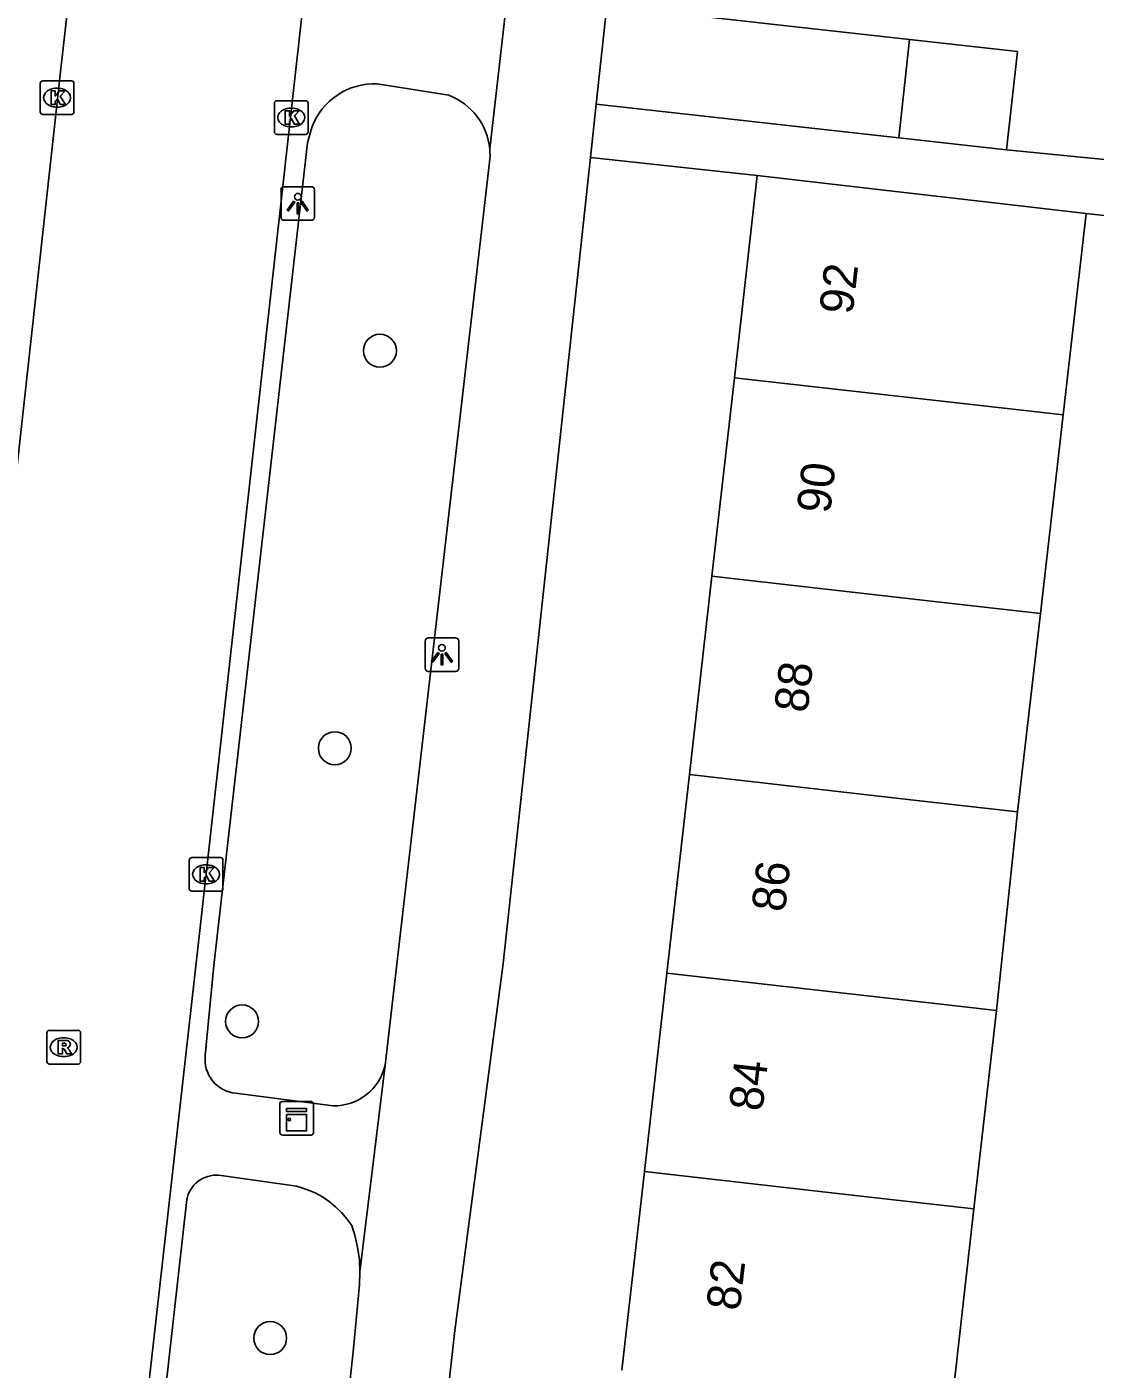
# Model space of a CAD drawing. Extents: x 161928 to 163055, y 386475 to 387428.
# Drawn here: x 162708.59 to 162740.31, y 387281.28 to 387321.13 of the extents above; entities that cross this region are included whole.
import ezdxf

# ---------------------------------------------------------------- set-up
doc = ezdxf.new("R2010")
doc.units = 0
for name, color, linetype in [('IMGEO_Boom', 7, 'Continuous'), ('IMGEO_Kast', 7, 'Continuous'), ('IMGEO_Kolk', 7, 'Continuous'), ('IMGEO_Lichtpunt', 7, 'Continuous'), ('IMGEO_Pand', 7, 'Continuous'), ('IMGEO_Pand_nummerreeks', 7, 'Continuous'), ('IMGEO_Rijbaan_lokaal_open', 7, 'Continuous'), ('IMGEO_Rioolput', 7, 'Continuous'), ('IMGEO_Voetpad_open', 7, 'Continuous')]:
    doc.layers.add(name, color=color, linetype=linetype)

msp = doc.modelspace()

# ---------------------------------------------------------------- linework, layer by layer
at = {"layer": 'IMGEO_Boom'}
for centre in [(162719.072, 387311.517), (162717.734, 387299.714), (162714.979, 387291.607), (162715.815, 387282.204)]:
    msp.add_circle(centre, 0.489, dxfattribs=at)
at = {"layer": 'IMGEO_Kast'}
for p, q in [((162716.102, 387288.306), (162716.102, 387289.147)), ((162716.102, 387289.147), (162716.102, 387288.306)), ((162716.177, 387289.231), (162717.018, 387289.231)), ((162717.018, 387289.231), (162716.177, 387289.231)), ((162717.102, 387289.156), (162717.102, 387288.315)), ((162717.102, 387288.315), (162717.102, 387289.156)), ((162717.027, 387288.231), (162716.186, 387288.231)), ((162716.186, 387288.231), (162717.027, 387288.231))]:
    msp.add_line(p, q, dxfattribs=at)
for points in [[(162716.297, 387289.021), (162716.897, 387289.021), (162716.897, 387288.936), (162716.297, 387288.936), (162716.297, 387289.021)], [(162716.297, 387288.846), (162716.897, 387288.846), (162716.897, 387288.357), (162716.297, 387288.357), (162716.297, 387288.846)]]:
    msp.add_lwpolyline(points, dxfattribs=at)
msp.add_circle((162716.381, 387288.695), 0.0377, dxfattribs=at)
for centre, start, end in [((162716.18, 387289.153), 92.4484, 184.2845), ((162716.18, 387289.153), 92.4484, 184.2845), ((162717.024, 387289.153), 2.4484, 94.2845), ((162717.024, 387289.153), 2.4484, 94.2845), ((162716.18, 387288.309), 182.4484, 274.2845), ((162716.18, 387288.309), 182.4484, 274.2845), ((162717.024, 387288.309), 272.4484, 4.2845), ((162717.024, 387288.309), 272.4484, 4.2845)]:
    msp.add_arc(centre, 0.0779, start, end, dxfattribs=at)
at = {"layer": 'IMGEO_Kolk'}
for p, q in [((162709.063, 387319.529), (162709.915, 387319.529)), ((162708.988, 387318.603), (162708.988, 387319.455)), ((162709.476, 387319.309), (162709.501, 387319.309)), ((162709.989, 387319.455), (162709.989, 387318.603)), ((162709.499, 387318.749), (162709.474, 387318.749)), ((162715.94, 387318.013), (162715.94, 387318.865)), ((162716.015, 387318.939), (162716.867, 387318.939)), ((162716.941, 387318.865), (162716.941, 387318.013)), ((162709.915, 387318.529), (162709.063, 387318.529)), ((162716.428, 387318.719), (162716.453, 387318.719)), ((162716.867, 387317.939), (162716.015, 387317.939)), ((162716.451, 387318.159), (162716.426, 387318.159)), ((162713.487, 387296.472), (162714.339, 387296.472)), ((162713.412, 387295.546), (162713.412, 387296.398)), ((162713.9, 387296.252), (162713.925, 387296.252)), ((162714.413, 387296.398), (162714.413, 387295.546)), ((162713.923, 387295.692), (162713.898, 387295.692)), ((162714.339, 387295.472), (162713.487, 387295.472))]:
    msp.add_line(p, q, dxfattribs=at)
for points in [[(162709.063, 387319.529), (162709.915, 387319.529)], [(162708.988, 387318.603), (162708.988, 387319.455)], [(162709.309, 387319.229), (162709.432, 387319.229), (162709.432, 387319.078), (162709.562, 387319.229), (162709.726, 387319.229), (162709.58, 387319.078), (162709.733, 387318.829), (162709.581, 387318.829), (162709.496, 387318.993), (162709.432, 387318.926), (162709.432, 387318.829), (162709.309, 387318.829), (162709.309, 387319.229)], [(162709.989, 387319.455), (162709.989, 387318.603)], [(162715.94, 387318.013), (162715.94, 387318.865)], [(162716.015, 387318.939), (162716.867, 387318.939)], [(162716.941, 387318.865), (162716.941, 387318.013)], [(162709.915, 387318.529), (162709.063, 387318.529)], [(162716.261, 387318.639), (162716.384, 387318.639), (162716.384, 387318.488), (162716.514, 387318.639), (162716.678, 387318.639), (162716.532, 387318.488), (162716.685, 387318.239), (162716.533, 387318.239), (162716.448, 387318.403), (162716.384, 387318.336), (162716.384, 387318.239), (162716.261, 387318.239), (162716.261, 387318.639)], [(162716.867, 387317.939), (162716.015, 387317.939)], [(162713.487, 387296.472), (162714.339, 387296.472)], [(162713.412, 387295.546), (162713.412, 387296.398)], [(162713.733, 387296.172), (162713.856, 387296.172), (162713.856, 387296.021), (162713.986, 387296.172), (162714.15, 387296.172), (162714.004, 387296.021), (162714.157, 387295.772), (162714.005, 387295.772), (162713.92, 387295.936), (162713.856, 387295.869), (162713.856, 387295.772), (162713.733, 387295.772), (162713.733, 387296.172)], [(162714.413, 387296.398), (162714.413, 387295.546)], [(162714.339, 387295.472), (162713.487, 387295.472)]]:
    msp.add_lwpolyline(points, dxfattribs=at)
for centre, start, end in [((162709.065, 387319.453), 91.552, 178.448), ((162709.065, 387319.453), 91.552, 178.448), ((162709.913, 387319.453), 1.552, 88.448), ((162709.913, 387319.453), 1.552, 88.448), ((162716.017, 387318.863), 91.552, 178.448), ((162716.017, 387318.863), 91.552, 178.448), ((162716.865, 387318.863), 1.552, 88.448), ((162716.865, 387318.863), 1.552, 88.448), ((162709.065, 387318.605), 181.552, 268.448), ((162709.065, 387318.605), 181.552, 268.448), ((162709.913, 387318.605), 271.552, 358.448), ((162709.913, 387318.605), 271.552, 358.448), ((162716.017, 387318.015), 181.552, 268.448), ((162716.017, 387318.015), 181.552, 268.448), ((162716.865, 387318.015), 271.552, 358.448), ((162716.865, 387318.015), 271.552, 358.448), ((162713.489, 387296.396), 91.552, 178.448), ((162713.489, 387296.396), 91.552, 178.448), ((162714.337, 387296.396), 1.552, 88.448), ((162714.337, 387296.396), 1.552, 88.448), ((162713.489, 387295.548), 181.552, 268.448), ((162713.489, 387295.548), 181.552, 268.448), ((162714.337, 387295.548), 271.552, 358.448), ((162714.337, 387295.548), 271.552, 358.448)]:
    msp.add_arc(centre, 0.0765, start, end, dxfattribs=at)
for centre, major_axis, ratio, start_param, end_param in [((162709.475, 387319.029), (-0.387, 0.002), 0.722429, 4.712389, 7.853982), ((162709.5, 387319.029), (-0.39, 0.002), 0.717154, 1.570796, 4.712389), ((162716.427, 387318.439), (-0.387, 0.002), 0.722429, 4.712389, 7.853982), ((162716.452, 387318.439), (-0.39, 0.002), 0.717154, 1.570796, 4.712389), ((162713.899, 387295.972), (-0.387, 0.002), 0.722429, 4.712389, 7.853982), ((162713.924, 387295.972), (-0.39, 0.002), 0.717154, 1.570796, 4.712389)]:
    msp.add_ellipse(centre, major_axis=major_axis, ratio=ratio, start_param=start_param, end_param=end_param, dxfattribs=at)
at = {"layer": 'IMGEO_Lichtpunt'}
for p, q in [((162717.038, 387316.386), (162716.23, 387316.386)), ((162717.038, 387316.386), (162716.23, 387316.386)), ((162716.136, 387316.291), (162716.136, 387315.484)), ((162716.136, 387316.291), (162716.136, 387315.484)), ((162717.132, 387315.484), (162717.132, 387316.291)), ((162717.132, 387315.484), (162717.132, 387316.291)), ((162716.23, 387315.39), (162717.038, 387315.39)), ((162716.23, 387315.39), (162717.038, 387315.39)), ((162720.416, 387302.896), (162720.416, 387302.089)), ((162720.416, 387302.896), (162720.416, 387302.089)), ((162721.318, 387302.991), (162720.51, 387302.991)), ((162721.318, 387302.991), (162720.51, 387302.991)), ((162721.412, 387302.089), (162721.412, 387302.896)), ((162721.412, 387302.089), (162721.412, 387302.896)), ((162720.51, 387301.995), (162721.318, 387301.995)), ((162720.51, 387301.995), (162721.318, 387301.995))]:
    msp.add_line(p, q, dxfattribs=at)
for points in [[(162716.51, 387315.955), (162716.549, 387315.927), (162716.361, 387315.665), (162716.323, 387315.692), (162716.51, 387315.955)], [(162716.722, 387315.927), (162716.76, 387315.954), (162716.947, 387315.692), (162716.908, 387315.664), (162716.722, 387315.927)], [(162716.612, 387315.907), (162716.659, 387315.907), (162716.659, 387315.585), (162716.612, 387315.585), (162716.612, 387315.907)], [(162720.79, 387302.56), (162720.829, 387302.532), (162720.641, 387302.27), (162720.603, 387302.297), (162720.79, 387302.56)], [(162720.892, 387302.512), (162720.939, 387302.512), (162720.939, 387302.19), (162720.892, 387302.19), (162720.892, 387302.512)], [(162721.002, 387302.532), (162721.04, 387302.559), (162721.227, 387302.297), (162721.188, 387302.269), (162721.002, 387302.532)]]:
    msp.add_lwpolyline(points, dxfattribs=at)
for centre in [(162716.635, 387316.089), (162720.915, 387302.694)]:
    msp.add_circle(centre, 0.0994, dxfattribs=at)
for centre, start, end in [((162716.23, 387316.291), 90, 180), ((162716.23, 387316.291), 90, 180), ((162717.038, 387316.291), 0, 90), ((162717.038, 387316.291), 0, 90), ((162716.23, 387315.484), 180, 270), ((162716.23, 387315.484), 180, 270), ((162717.038, 387315.484), 270, 0), ((162717.038, 387315.484), 270, 360), ((162720.51, 387302.896), 90, 180), ((162720.51, 387302.896), 90, 180), ((162721.318, 387302.896), 0, 90), ((162721.318, 387302.896), 0, 90), ((162720.51, 387302.089), 180, 270), ((162720.51, 387302.089), 180, 270), ((162721.318, 387302.089), 270, 0), ((162721.318, 387302.089), 270, 360)]:
    msp.add_arc(centre, 0.0946, start, end, dxfattribs=at)
at = {"layer": 'IMGEO_Pand'}
for points in [[(162725.494, 387318.841), (162725.81, 387321.756)], [(162725.81, 387321.756), (162734.796, 387320.755)], [(162734.796, 387320.755), (162734.476, 387317.841)], [(162734.796, 387320.755), (162738.004, 387320.398), (162737.68, 387317.485)], [(162734.476, 387317.841), (162725.494, 387318.841)], [(162737.68, 387317.485), (162734.476, 387317.841)], [(162729.597, 387310.716), (162730.278, 387316.72)], [(162730.278, 387316.72), (162735.245, 387316.143), (162736.963, 387315.944), (162740.042, 387315.587)], [(162740.042, 387315.587), (162739.358, 387309.611)], [(162728.929, 387304.824), (162729.597, 387310.716)], [(162739.358, 387309.611), (162736.201, 387309.967), (162729.597, 387310.716)], [(162739.358, 387309.611), (162738.683, 387303.72)], [(162728.261, 387298.932), (162728.929, 387304.824)], [(162728.929, 387304.824), (162735.533, 387304.075), (162738.683, 387303.72)], [(162738.683, 387303.72), (162738.008, 387297.829)], [(162727.593, 387293.04), (162728.261, 387298.932)], [(162738.008, 387297.829), (162734.928, 387298.177), (162728.261, 387298.932)], [(162738.008, 387297.829), (162737.376, 387291.933)], [(162726.925, 387287.148), (162727.593, 387293.04)], [(162737.376, 387291.933), (162734.253, 387292.285), (162727.593, 387293.04)], [(162737.376, 387291.933), (162736.708, 387286.041)], [(162726.257, 387281.255), (162726.925, 387287.148)], [(162726.925, 387287.148), (162733.528, 387286.399), (162736.708, 387286.041)], [(162736.708, 387286.041), (162736.04, 387280.148)]]:
    msp.add_lwpolyline(points, dxfattribs=at)
at = {"layer": 'IMGEO_Rijbaan_lokaal_open'}
for points in [[(162709.59, 387257.551), (162713.743, 387294.486), (162716.53, 387319.421), (162716.936, 387323.063), (162718.032, 387332.767), (162718.615, 387337.862), (162718.757, 387339.078), (162718.97, 387340.921)], [(162711.584, 387338.045), (162711.506, 387337.52), (162711.287, 387335.487), (162710.01, 387323.565), (162709.612, 387319.974), (162706.865, 387295.147), (162704.405, 387275.34), (162702.543, 387258.37), (162702.217, 387255.366), (162701.629, 387250), (162700.159, 387236.714)]]:
    msp.add_lwpolyline(points, dxfattribs=at)
at = {"layer": 'IMGEO_Rioolput'}
for p, q in [((162709.184, 387290.415), (162709.184, 387291.267)), ((162709.259, 387291.341), (162710.111, 387291.341)), ((162710.185, 387291.267), (162710.185, 387290.415)), ((162709.672, 387291.121), (162709.697, 387291.121)), ((162709.695, 387290.561), (162709.67, 387290.561)), ((162710.111, 387290.341), (162709.259, 387290.341))]:
    msp.add_line(p, q, dxfattribs=at)
for points in [[(162709.184, 387290.415), (162709.184, 387291.267)], [(162709.259, 387291.341), (162710.111, 387291.341)], [(162710.185, 387291.267), (162710.185, 387290.415)], [(162709.773, 387291.039), (162709.521, 387291.041), (162709.521, 387290.641)], [(162709.699, 387290.96), (162709.645, 387290.96), (162709.645, 387290.879)], [(162709.645, 387290.879), (162709.697, 387290.879)], [(162709.521, 387290.641), (162709.645, 387290.641), (162709.645, 387290.803), (162709.656, 387290.803)], [(162709.703, 387290.774), (162709.774, 387290.641), (162709.914, 387290.641), (162709.849, 387290.767)], [(162710.111, 387290.341), (162709.259, 387290.341)]]:
    msp.add_lwpolyline(points, dxfattribs=at)
for centre, radius, start, end in [((162709.261, 387291.265), 0.0765, 91.552, 178.448), ((162709.261, 387291.265), 0.0765, 91.552, 178.448), ((162710.109, 387291.265), 0.0765, 1.552, 88.448), ((162710.109, 387291.265), 0.0765, 1.552, 88.448), ((162709.681, 387291.068), 0.19, 274.7715, 282.9687), ((162709.705, 387290.864), 0.0964, 77.0061, 93.1865), ((162709.719, 387290.921), 0.0378, 276.6634, 79.6772), ((162709.772, 387290.929), 0.109, 350.3612, 89.416), ((162709.77, 387290.929), 0.112, 277.5842, 350.9817), ((162709.655, 387290.75), 0.0533, 26.0293, 88.6989), ((162709.754, 387290.714), 0.108, 29.5134, 73.7905), ((162709.261, 387290.417), 0.0765, 181.552, 268.448), ((162709.261, 387290.417), 0.0765, 181.552, 268.448), ((162710.109, 387290.417), 0.0765, 271.552, 358.448), ((162710.109, 387290.417), 0.0765, 271.552, 358.448)]:
    msp.add_arc(centre, radius, start, end, dxfattribs=at)
for centre, major_axis, ratio, start_param, end_param in [((162709.671, 387290.841), (-0.387, 0.002), 0.722429, 4.712389, 7.853982), ((162709.696, 387290.841), (-0.39, 0.002), 0.717154, 1.570796, 4.712389)]:
    msp.add_ellipse(centre, major_axis=major_axis, ratio=ratio, start_param=start_param, end_param=end_param, dxfattribs=at)
at = {"layer": 'IMGEO_Voetpad_open'}
for points in [[(162723.045, 387323.754), (162722.333, 387317.507)], [(162718.988, 387319.438), (162721.121, 387319.101)], [(162725.494, 387318.841), (162725.322, 387317.257)], [(162713.888, 387290.596), (162714.144, 387293.264), (162716.925, 387317.691), (162717.054, 387318.148)], [(162718.518, 387257.565), (162721.293, 387282.428), (162722.728, 387293.328), (162725.322, 387317.257)], [(162725.322, 387317.257), (162730.278, 387316.72)], [(162740.587, 387317.197), (162737.68, 387317.485)], [(162722.331, 387317.117), (162719.228, 387290.306)], [(162740.042, 387315.587), (162750.627, 387314.424), (162750.324, 387311.326)], [(162719.228, 387290.306), (162718.481, 387284.168)], [(162717.687, 387289.1), (162714.784, 387289.475)], [(162710.504, 387260.973), (162713.338, 387286.322), (162713.355, 387286.389), (162713.381, 387286.466), (162713.414, 387286.54), (162713.454, 387286.612), (162713.5, 387286.679), (162713.552, 387286.742), (162713.609, 387286.8), (162713.671, 387286.853), (162713.738, 387286.9), (162713.808, 387286.941), (162713.882, 387286.976), (162713.959, 387287.003), (162714.038, 387287.024), (162714.118, 387287.038), (162714.199, 387287.044), (162714.281, 387287.043), (162714.362, 387287.035), (162716.593, 387286.715), (162716.695, 387286.688), (162716.927, 387286.61), (162717.151, 387286.512), (162717.365, 387286.395), (162717.568, 387286.258), (162717.758, 387286.104), (162717.934, 387285.934), (162718.094, 387285.749), (162718.236, 387285.55), (162718.329, 387285.258), (162718.412, 387284.9), (162718.463, 387284.535), (162718.481, 387284.168)], [(162718.481, 387284.168), (162718.466, 387283.8), (162718.292, 387281.892), (162715.726, 387258.076), (162715.716, 387257.983), (162715.695, 387257.873), (162715.664, 387257.766), (162715.623, 387257.662), (162715.574, 387257.562), (162715.516, 387257.467), (162715.449, 387257.378), (162715.375, 387257.295), (162715.294, 387257.219), (162715.206, 387257.15), (162715.112, 387257.09), (162715.014, 387257.038), (162714.911, 387256.995), (162714.805, 387256.961), (162714.696, 387256.937), (162714.586, 387256.923), (162714.474, 387256.919), (162714.363, 387256.925)]]:
    msp.add_lwpolyline(points, dxfattribs=at)
for centre, radius, start, end in [((162718.906, 387317.466), 1.974, 87.6231, 159.7844), ((162720.436, 387317.322), 1.906, 5.5665, 68.9287), ((162720.436, 387317.322), 1.906, 353.835, 5.5774), ((162714.88, 387290.47), 1, 172.7882, 264.4816), ((162717.709, 387290.659), 1.559, 269.1829, 346.9112)]:
    msp.add_arc(centre, radius, start, end, dxfattribs=at)

# ---------------------------------------------------------------- texts
at = {"layer": 'IMGEO_Pand_nummerreeks'}
for s, p in [('92', (162733.108, 387312.569)), ('90', (162732.439, 387306.66)), ('88', (162731.768, 387300.746)), ('86', (162731.097, 387294.828)), ('84', (162730.427, 387288.913)), ('82', (162729.755, 387282.995))]:
    msp.add_text(s, height=1, rotation=83.5315, dxfattribs=at).set_placement(p)

doc.saveas('drawing.dxf')
